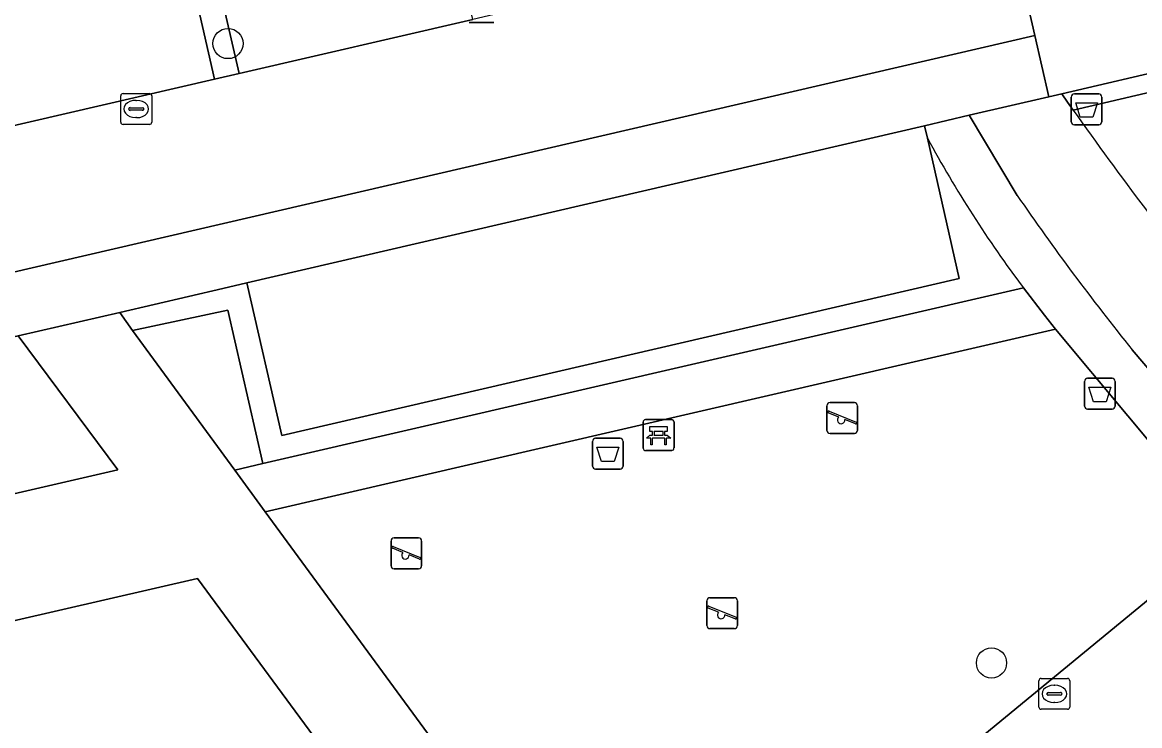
# Model space of a CAD drawing. Extents: x 156412 to 157779, y 382335 to 383768.
# Drawn here: x 156930.57 to 156966.74, y 383472.97 to 383495.73 of the extents above; entities that cross this region are included whole.
import ezdxf

# ---------------------------------------------------------------- set-up
doc = ezdxf.new("R2010")
doc.units = 0
for name, color, linetype in [('IMGEO_Afvalbak', 7, 'Continuous'), ('IMGEO_Bank', 7, 'Continuous'), ('IMGEO_Berm_groen', 7, 'Continuous'), ('IMGEO_Boom', 7, 'Continuous'), ('IMGEO_Fietspad_gesloten', 7, 'Continuous'), ('IMGEO_Groenvoorziening', 7, 'Continuous'), ('IMGEO_Haag', 7, 'Continuous'), ('IMGEO_Kolk', 7, 'Continuous'), ('IMGEO_Lichtmast', 7, 'Continuous'), ('IMGEO_Parkeervlak_open', 7, 'Continuous'), ('IMGEO_Rijbaan_lokaal_gesloten', 7, 'Continuous'), ('IMGEO_Speelvoorziening', 7, 'Continuous'), ('IMGEO_Terreindeel_zand', 7, 'Continuous'), ('IMGEO_Voetpad_open', 7, 'Continuous')]:
    doc.layers.add(name, color=color, linetype=linetype)

msp = doc.modelspace()

# ---------------------------------------------------------------- linework, layer by layer
at = {"layer": 'IMGEO_Afvalbak'}
for p, q in [((156964.526, 383492.509), (156964.526, 383493.309)), ((156964.526, 383493.309), (156964.526, 383492.509)), ((156964.626, 383493.409), (156965.416, 383493.409)), ((156965.416, 383493.409), (156964.626, 383493.409)), ((156965.516, 383493.309), (156965.516, 383492.509)), ((156965.516, 383492.509), (156965.516, 383493.309)), ((156965.416, 383492.409), (156964.626, 383492.409)), ((156964.626, 383492.409), (156965.416, 383492.409)), ((156964.955, 383483.308), (156964.955, 383484.108)), ((156964.955, 383484.108), (156964.955, 383483.308)), ((156965.055, 383484.208), (156965.845, 383484.208)), ((156965.845, 383484.208), (156965.055, 383484.208)), ((156965.945, 383484.108), (156965.945, 383483.308)), ((156965.945, 383483.308), (156965.945, 383484.108)), ((156965.845, 383483.208), (156965.055, 383483.208)), ((156965.055, 383483.208), (156965.845, 383483.208)), ((156949.03, 383481.367), (156949.03, 383482.167)), ((156949.03, 383482.167), (156949.03, 383481.367)), ((156949.13, 383482.267), (156949.92, 383482.267)), ((156949.92, 383482.267), (156949.13, 383482.267)), ((156950.02, 383482.167), (156950.02, 383481.367)), ((156950.02, 383481.367), (156950.02, 383482.167)), ((156949.92, 383481.267), (156949.13, 383481.267)), ((156949.13, 383481.267), (156949.92, 383481.267))]:
    msp.add_line(p, q, dxfattribs=at)
for points in [[(156964.669, 383493.123), (156965.373, 383493.123), (156965.224, 383492.653), (156964.818, 383492.653), (156964.669, 383493.123)], [(156965.098, 383483.922), (156965.802, 383483.922), (156965.653, 383483.452), (156965.247, 383483.452), (156965.098, 383483.922)], [(156949.173, 383481.981), (156949.877, 383481.981), (156949.728, 383481.511), (156949.322, 383481.511), (156949.173, 383481.981)]]:
    msp.add_lwpolyline(points, dxfattribs=at)
for centre, start, end in [((156964.626, 383493.309), 90, 180), ((156964.626, 383493.309), 90, 180), ((156965.416, 383493.309), 0, 90), ((156965.416, 383493.309), 360, 90), ((156964.626, 383492.509), 180, 270), ((156964.626, 383492.509), 180, 270), ((156965.416, 383492.509), 270, 0), ((156965.416, 383492.509), 270, 0), ((156965.055, 383484.108), 90, 180), ((156965.055, 383484.108), 90, 180), ((156965.845, 383484.108), 0, 90), ((156965.845, 383484.108), 360, 90), ((156965.055, 383483.308), 180, 270), ((156965.055, 383483.308), 180, 270), ((156965.845, 383483.308), 270, 0), ((156965.845, 383483.308), 270, 0), ((156949.13, 383482.167), 90, 180), ((156949.13, 383482.167), 90, 180), ((156949.92, 383482.167), 0, 90), ((156949.92, 383482.167), 360, 90), ((156949.13, 383481.367), 180, 270), ((156949.13, 383481.367), 180, 270), ((156949.92, 383481.367), 270, 0), ((156949.92, 383481.367), 270, 0)]:
    msp.add_arc(centre, 0.1, start, end, dxfattribs=at)
at = {"layer": 'IMGEO_Bank'}
for p, q in [((156950.667, 383481.945), (156950.667, 383482.786)), ((156950.667, 383482.786), (156950.667, 383481.945)), ((156950.742, 383482.87), (156951.583, 383482.87)), ((156951.583, 383482.87), (156950.742, 383482.87)), ((156951.667, 383482.795), (156951.667, 383481.954)), ((156951.667, 383481.954), (156951.667, 383482.795)), ((156950.976, 383482.376), (156950.976, 383482.482)), ((156951.02, 383482.482), (156951.02, 383482.376)), ((156951.308, 383482.488), (156951.026, 383482.488)), ((156951.314, 383482.376), (156951.314, 383482.482)), ((156951.358, 383482.482), (156951.358, 383482.376)), ((156951.364, 383482.268), (156950.971, 383482.268)), ((156951.026, 383482.37), (156951.308, 383482.37)), ((156951.592, 383481.87), (156950.751, 383481.87)), ((156950.751, 383481.87), (156951.592, 383481.87))]:
    msp.add_line(p, q, dxfattribs=at)
for points in [[(156950.97, 383482.488), (156950.884, 383482.488), (156950.884, 383482.649), (156951.447, 383482.649), (156951.447, 383482.488), (156951.364, 383482.488)], [(156950.914, 383482.268), (156950.772, 383482.268), (156950.884, 383482.37), (156950.97, 383482.37)], [(156950.964, 383482.261), (156950.964, 383482.054), (156950.921, 383482.054), (156950.921, 383482.261)], [(156951.364, 383482.37), (156951.447, 383482.37), (156951.559, 383482.268), (156951.42, 383482.268)], [(156951.414, 383482.261), (156951.414, 383482.054), (156951.37, 383482.054), (156951.37, 383482.261)]]:
    msp.add_lwpolyline(points, dxfattribs=at)
for centre, radius, start, end in [((156950.745, 383482.792), 0.0779, 92.4484, 184.2845), ((156950.745, 383482.792), 0.0779, 92.4484, 184.2845), ((156951.589, 383482.792), 0.0779, 2.4484, 94.2845), ((156951.589, 383482.792), 0.0779, 2.4484, 94.2845), ((156950.969, 383482.481), 0.00671, 2.8957, 87.1043), ((156951.026, 383482.481), 0.00671, 92.8957, 177.1043), ((156951.308, 383482.481), 0.00671, 2.8957, 87.1043), ((156951.365, 383482.481), 0.00671, 92.8957, 177.1043), ((156950.914, 383482.261), 0.00671, 2.8957, 87.1043), ((156950.971, 383482.261), 0.00671, 92.8957, 177.1043), ((156950.969, 383482.377), 0.00671, 272.8957, 357.1043), ((156951.026, 383482.377), 0.00671, 182.8957, 267.1043), ((156951.308, 383482.377), 0.00671, 272.8957, 357.1043), ((156951.365, 383482.377), 0.00671, 182.8957, 267.1043), ((156951.363, 383482.261), 0.00671, 2.8957, 87.1043), ((156951.42, 383482.261), 0.00671, 92.8957, 177.1043), ((156950.745, 383481.948), 0.0779, 182.4484, 274.2845), ((156950.745, 383481.948), 0.0779, 182.4484, 274.2845), ((156951.589, 383481.948), 0.0779, 272.4484, 4.2845), ((156951.589, 383481.948), 0.0779, 272.4484, 4.2845)]:
    msp.add_arc(centre, radius, start, end, dxfattribs=at)
at = {"layer": 'IMGEO_Berm_groen'}
msp.add_lwpolyline([(156986.273, 383492.854), (156986.443, 383492.994), (156986.979, 383493.445), (156987.515, 383493.895), (156984.047, 383497.982), (156974.965, 383495.886), (156976.113, 383490.924), (156971.234, 383489.819), (156970.296, 383493.767), (156969.688, 383493.615), (156970.052, 383492.105), (156968.531, 383491.739), (156968.236, 383493.276), (156968.14, 383493.713), (156964.59, 383492.881)], dxfattribs=at)
for points in [[(156937.225, 383486.408), (156934.145, 383485.759), (156937.448, 383481.241), (156938.361, 383481.452)], [(156933.67, 383481.243), (156930.442, 383485.584), (156929.806, 383485.437), (156930.021, 383484.81), (156898.706, 383477.591), (156899.681, 383473.401)]]:
    msp.add_lwpolyline(points, close=True, dxfattribs=at)
msp.add_arc((157073.55, 383570.129), 133.565, 215.33494, 218.72666, dxfattribs=at)
at = {"layer": 'IMGEO_Boom'}
for centre in [(156937.23, 383495.04), (156961.943, 383474.997)]:
    msp.add_circle(centre, 0.489, dxfattribs=at)
at = {"layer": 'IMGEO_Fietspad_gesloten'}
for points in [[(156964.59, 383492.881), (156964.403, 383493.145), (156964.217, 383493.409), (156963.802, 383493.313), (156961.219, 383492.717), (156962.776, 383490.126)], [(156966.499, 383485.131), (156970.774, 383480.126), (156974.339, 383483.054)]]:
    msp.add_lwpolyline(points, dxfattribs=at)
for centre, radius, start, end in [((157073.55, 383570.129), 133.565, 215.33494, 218.72666), ((157027.251, 383534.297), 78.154, 214.41464, 218.98302)]:
    msp.add_arc(centre, radius, start, end, dxfattribs=at)
at = {"layer": 'IMGEO_Groenvoorziening'}
for points in [[(156968.14, 383493.713), (156968.01, 383494.299), (156964.217, 383493.409), (156964.403, 383493.145), (156964.59, 383492.881)], [(156969.57, 383479.138), (156966.356, 383482.991), (156964.013, 383485.801), (156938.437, 383479.892), (156947.604, 383467.392), (156949.173, 383465.237), (156950.519, 383463.472), (156964.286, 383474.798)]]:
    msp.add_lwpolyline(points, close=True, dxfattribs=at)
msp.add_lwpolyline([(156959.869, 383491.977), (156960.901, 383487.435), (156938.973, 383482.361), (156937.843, 383487.296), (156937.064, 383487.113), (156933.726, 383486.332), (156934.145, 383485.759), (156937.225, 383486.408), (156938.361, 383481.452), (156962.975, 383487.133)], dxfattribs=at)
msp.add_arc((156995.054, 383511.12), 40.055, 208.5492, 216.7873, dxfattribs=at)
at = {"layer": 'IMGEO_Haag'}
msp.add_lwpolyline([(156964.59, 383492.881), (156968.14, 383493.713), (156968.01, 383494.299), (156964.217, 383493.409), (156964.403, 383493.145)], close=True, dxfattribs=at)
msp.add_lwpolyline([(156959.869, 383491.977), (156960.901, 383487.435), (156938.973, 383482.361), (156937.843, 383487.296), (156937.064, 383487.113), (156933.726, 383486.332), (156934.145, 383485.759), (156937.225, 383486.408), (156938.361, 383481.452), (156962.975, 383487.133)], dxfattribs=at)
msp.add_arc((156995.054, 383511.12), 40.055, 208.5492, 216.7873, dxfattribs=at)
at = {"layer": 'IMGEO_Kolk'}
for p, q in [((156933.76, 383492.496), (156933.76, 383493.348)), ((156933.835, 383493.422), (156934.687, 383493.422)), ((156934.761, 383493.348), (156934.761, 383492.496)), ((156934.019, 383492.916), (156934.019, 383492.928)), ((156934.062, 383492.965), (156934.46, 383492.965)), ((156934.248, 383493.202), (156934.273, 383493.202)), ((156934.503, 383492.928), (156934.503, 383492.916)), ((156934.457, 383492.879), (156934.059, 383492.879)), ((156934.271, 383492.642), (156934.246, 383492.642)), ((156934.687, 383492.422), (156933.835, 383492.422)), ((156963.553, 383474.498), (156964.405, 383474.498)), ((156963.478, 383473.572), (156963.478, 383474.424)), ((156963.966, 383474.278), (156963.991, 383474.278)), ((156964.479, 383474.424), (156964.479, 383473.572)), ((156963.737, 383473.992), (156963.737, 383474.004)), ((156964.175, 383473.955), (156963.777, 383473.955)), ((156963.78, 383474.041), (156964.178, 383474.041)), ((156964.221, 383474.004), (156964.221, 383473.992)), ((156964.405, 383473.498), (156963.553, 383473.498)), ((156963.989, 383473.718), (156963.964, 383473.718))]:
    msp.add_line(p, q, dxfattribs=at)
for points in [[(156933.76, 383492.496), (156933.76, 383493.348)], [(156933.835, 383493.422), (156934.687, 383493.422)], [(156934.761, 383493.348), (156934.761, 383492.496)], [(156934.687, 383492.422), (156933.835, 383492.422)], [(156963.553, 383474.498), (156964.405, 383474.498)], [(156963.478, 383473.572), (156963.478, 383474.424)], [(156964.479, 383474.424), (156964.479, 383473.572)], [(156964.405, 383473.498), (156963.553, 383473.498)]]:
    msp.add_lwpolyline(points, dxfattribs=at)
for centre, radius, start, end in [((156933.837, 383493.346), 0.0765, 91.552, 178.448), ((156933.837, 383493.346), 0.0765, 91.552, 178.448), ((156934.685, 383493.346), 0.0765, 1.552, 88.448), ((156934.685, 383493.346), 0.0765, 1.552, 88.448), ((156934.059, 383492.925), 0.0403, 85.8775, 175.7526), ((156934.056, 383492.915), 0.0366, 178.938, 274.7102), ((156934.46, 383492.922), 0.043, 264.8664, 352.4533), ((156934.464, 383492.927), 0.0386, 1.7309, 96.639), ((156933.837, 383492.498), 0.0765, 181.552, 268.448), ((156933.837, 383492.498), 0.0765, 181.552, 268.448), ((156934.685, 383492.498), 0.0765, 271.552, 358.448), ((156934.685, 383492.498), 0.0765, 271.552, 358.448), ((156963.555, 383474.422), 0.0765, 91.552, 178.448), ((156963.555, 383474.422), 0.0765, 91.552, 178.448), ((156964.403, 383474.422), 0.0765, 1.552, 88.448), ((156964.403, 383474.422), 0.0765, 1.552, 88.448), ((156963.777, 383474.001), 0.0403, 85.8775, 175.7526), ((156963.774, 383473.991), 0.0366, 178.938, 274.7102), ((156964.178, 383473.998), 0.043, 264.8664, 352.4533), ((156964.182, 383474.003), 0.0386, 1.7309, 96.639), ((156963.555, 383473.574), 0.0765, 181.552, 268.448), ((156963.555, 383473.574), 0.0765, 181.552, 268.448), ((156964.403, 383473.574), 0.0765, 271.552, 358.448), ((156964.403, 383473.574), 0.0765, 271.552, 358.448)]:
    msp.add_arc(centre, radius, start, end, dxfattribs=at)
for centre, major_axis, ratio, start_param, end_param in [((156934.247, 383492.922), (-0.387, 0.002), 0.722429, 4.712389, 7.853982), ((156934.272, 383492.922), (-0.39, 0.002), 0.717154, 1.570796, 4.712389), ((156963.965, 383473.998), (-0.387, 0.002), 0.722429, 4.712389, 7.853982), ((156963.99, 383473.998), (-0.39, 0.002), 0.717154, 1.570796, 4.712389)]:
    msp.add_ellipse(centre, major_axis=major_axis, ratio=ratio, start_param=start_param, end_param=end_param, dxfattribs=at)
at = {"layer": 'IMGEO_Lichtmast'}
for p, q in [((156945.83, 383495.725), (156945.04, 383495.725)), ((156945.04, 383495.725), (156945.83, 383495.725))]:
    msp.add_line(p, q, dxfattribs=at)
at = {"layer": 'IMGEO_Parkeervlak_open'}
for points in [[(156944.153, 383500.083), (156936.612, 383498.336), (156937.591, 383494.07), (156945.156, 383495.82)], [(156935.826, 383498.154), (156926.184, 383495.921), (156927.18, 383491.662), (156936.798, 383493.886)], [(156959.869, 383491.977), (156959.779, 383492.373), (156937.843, 383487.296), (156938.973, 383482.361), (156960.901, 383487.435)]]:
    msp.add_lwpolyline(points, close=True, dxfattribs=at)
at = {"layer": 'IMGEO_Rijbaan_lokaal_gesloten'}
for points in [[(157002.896, 383506.212), (156999.739, 383503.534), (156993.079, 383498.015), (156987.746, 383493.623), (156987.515, 383493.895), (156986.979, 383493.445), (156986.443, 383492.994), (156986.273, 383492.854), (156980.657, 383488.243), (156974.339, 383483.054), (156970.774, 383480.126), (156969.57, 383479.138), (156964.286, 383474.798), (156950.519, 383463.472), (156948.205, 383461.568), (156925.722, 383443.072), (156909.692, 383429.799), (156909.778, 383429.42)], [(156963.345, 383495.305), (156961.81, 383501.995), (156961.349, 383504.04), (156957.506, 383503.152)], [(156953.804, 383497.272), (156952.218, 383496.827), (156952.07, 383497.419), (156951.037, 383497.18), (156946.212, 383496.064), (156945.156, 383495.82), (156937.591, 383494.07), (156936.798, 383493.886), (156927.18, 383491.662), (156926.138, 383491.421), (156918.801, 383489.723), (156917.629, 383489.452), (156912.803, 383488.336), (156910.739, 383487.859), (156903.195, 383486.114), (156902.185, 383485.88), (156899.003, 383485.144)], [(156896.693, 383479.995), (156898.569, 383480.297), (156963.345, 383495.305)]]:
    msp.add_lwpolyline(points, dxfattribs=at)
at = {"layer": 'IMGEO_Speelvoorziening'}
for p, q in [((156956.617, 383482.522), (156956.617, 383483.322)), ((156956.617, 383483.322), (156956.617, 383482.522)), ((156956.686, 383483.147), (156957.562, 383482.794)), ((156956.717, 383483.422), (156957.507, 383483.422)), ((156957.507, 383483.422), (156956.717, 383483.422)), ((156957.607, 383483.322), (156957.607, 383482.522)), ((156957.607, 383482.522), (156957.607, 383483.322)), ((156957, 383482.95), (156956.661, 383483.087)), ((156957.538, 383482.734), (156957.198, 383482.871)), ((156957.507, 383482.422), (156956.717, 383482.422)), ((156956.717, 383482.422), (156957.507, 383482.422)), ((156942.509, 383478.143), (156942.509, 383478.943)), ((156942.509, 383478.943), (156942.509, 383478.143)), ((156942.609, 383479.043), (156943.399, 383479.043)), ((156943.399, 383479.043), (156942.609, 383479.043)), ((156943.499, 383478.943), (156943.499, 383478.143)), ((156943.499, 383478.143), (156943.499, 383478.943)), ((156942.892, 383478.571), (156942.553, 383478.708)), ((156942.578, 383478.768), (156943.454, 383478.415)), ((156943.43, 383478.355), (156943.09, 383478.492)), ((156943.399, 383478.043), (156942.609, 383478.043)), ((156942.609, 383478.043), (156943.399, 383478.043)), ((156952.729, 383476.21), (156952.729, 383477.01)), ((156952.729, 383477.01), (156952.729, 383476.21)), ((156952.829, 383477.11), (156953.619, 383477.11)), ((156953.619, 383477.11), (156952.829, 383477.11)), ((156953.719, 383477.01), (156953.719, 383476.21)), ((156953.719, 383476.21), (156953.719, 383477.01)), ((156953.112, 383476.638), (156952.773, 383476.775)), ((156952.798, 383476.835), (156953.674, 383476.482)), ((156953.65, 383476.422), (156953.31, 383476.559)), ((156953.619, 383476.11), (156952.829, 383476.11)), ((156952.829, 383476.11), (156953.619, 383476.11))]:
    msp.add_line(p, q, dxfattribs=at)
for centre, radius, start, end in [((156956.717, 383483.322), 0.1, 90, 180), ((156956.717, 383483.322), 0.1, 90, 180), ((156956.674, 383483.117), 0.0327, 68.078, 248.078), ((156957.507, 383483.322), 0.1, 0, 90), ((156957.507, 383483.322), 0.1, 360, 90), ((156957.079, 383482.86), 0.12, 130.9928, 5.1632), ((156957.55, 383482.764), 0.0327, 248.078, 68.078), ((156956.717, 383482.522), 0.1, 180, 270), ((156956.717, 383482.522), 0.1, 180, 270), ((156957.507, 383482.522), 0.1, 270, 0), ((156957.507, 383482.522), 0.1, 270, 0), ((156942.609, 383478.943), 0.1, 90, 180), ((156942.609, 383478.943), 0.1, 90, 180), ((156943.399, 383478.943), 0.1, 0, 90), ((156943.399, 383478.943), 0.1, 360, 90), ((156942.566, 383478.738), 0.0327, 68.078, 248.078), ((156942.971, 383478.481), 0.12, 130.9928, 5.1632), ((156942.609, 383478.143), 0.1, 180, 270), ((156942.609, 383478.143), 0.1, 180, 270), ((156943.399, 383478.143), 0.1, 270, 0), ((156943.399, 383478.143), 0.1, 270, 0), ((156943.442, 383478.385), 0.0327, 248.078, 68.078), ((156952.829, 383477.01), 0.1, 90, 180), ((156952.829, 383477.01), 0.1, 90, 180), ((156953.619, 383477.01), 0.1, 0, 90), ((156953.619, 383477.01), 0.1, 360, 90), ((156952.786, 383476.805), 0.0327, 68.078, 248.078), ((156953.191, 383476.548), 0.12, 130.9928, 5.1632), ((156953.662, 383476.452), 0.0327, 248.078, 68.078), ((156952.829, 383476.21), 0.1, 180, 270), ((156952.829, 383476.21), 0.1, 180, 270), ((156953.619, 383476.21), 0.1, 270, 0), ((156953.619, 383476.21), 0.1, 270, 0)]:
    msp.add_arc(centre, radius, start, end, dxfattribs=at)
at = {"layer": 'IMGEO_Terreindeel_zand'}
msp.add_lwpolyline([(156924.515, 383475.029), (156924.751, 383473.964), (156936.017, 383458.413), (156945.455, 383465.22), (156936.243, 383477.729)], close=True, dxfattribs=at)
at = {"layer": 'IMGEO_Voetpad_open'}
for points in [[(156999.739, 383503.534), (156998.757, 383507.577), (156996.653, 383507.076), (156996.516, 383507.663), (156995.391, 383507.402), (156980.594, 383503.967), (156979.471, 383503.706), (156971.804, 383501.926), (156970.809, 383501.696), (156968.321, 383501.118), (156968.476, 383500.508), (156967.564, 383500.35), (156966.476, 383500.334), (156961.81, 383501.995), (156963.345, 383495.305), (156963.802, 383493.313), (156964.217, 383493.409), (156968.01, 383494.299), (156970.074, 383494.77), (156974.965, 383495.886), (156984.047, 383497.982), (156987.515, 383493.895), (156987.746, 383493.623), (156993.079, 383498.015)], [(156937.448, 383481.241), (156938.437, 383479.892), (156964.013, 383485.801), (156963.66, 383486.255), (156962.975, 383487.133), (156938.361, 383481.452)]]:
    msp.add_lwpolyline(points, close=True, dxfattribs=at)
for points in [[(156935.826, 383498.154), (156936.798, 383493.886), (156937.591, 383494.07), (156936.612, 383498.336)], [(156963.802, 383493.313), (156963.345, 383495.305), (156898.569, 383480.297), (156896.693, 383479.995)], [(156888.221, 383484.956), (156889.853, 383477.775), (156888.32, 383477.411), (156888.547, 383476.404), (156890.567, 383476.86), (156890.679, 383476.375), (156896.596, 383477.768), (156898.563, 383478.208), (156899.343, 383478.388), (156929.806, 383485.437), (156930.442, 383485.584), (156933.726, 383486.332), (156937.064, 383487.113), (156937.843, 383487.296), (156959.779, 383492.373), (156961.219, 383492.717), (156963.802, 383493.313)], [(156962.776, 383490.126), (156961.219, 383492.717), (156959.779, 383492.373), (156959.869, 383491.977)], [(156962.975, 383487.133), (156963.66, 383486.255), (156964.013, 383485.801), (156966.356, 383482.991), (156969.57, 383479.138), (156970.774, 383480.126), (156966.499, 383485.131)], [(156924.515, 383475.029), (156936.243, 383477.729), (156945.455, 383465.22), (156946.853, 383463.317), (156948.205, 383461.568), (156950.519, 383463.472), (156949.173, 383465.237), (156947.604, 383467.392), (156938.437, 383479.892), (156937.448, 383481.241), (156934.145, 383485.759), (156933.726, 383486.332), (156930.442, 383485.584), (156933.67, 383481.243), (156899.681, 383473.401)]]:
    msp.add_lwpolyline(points, dxfattribs=at)
for centre, radius, start, end in [((156995.054, 383511.12), 40.055, 208.5492, 216.7873), ((157027.251, 383534.297), 78.154, 214.41464, 218.98302)]:
    msp.add_arc(centre, radius, start, end, dxfattribs=at)

doc.saveas('drawing.dxf')
